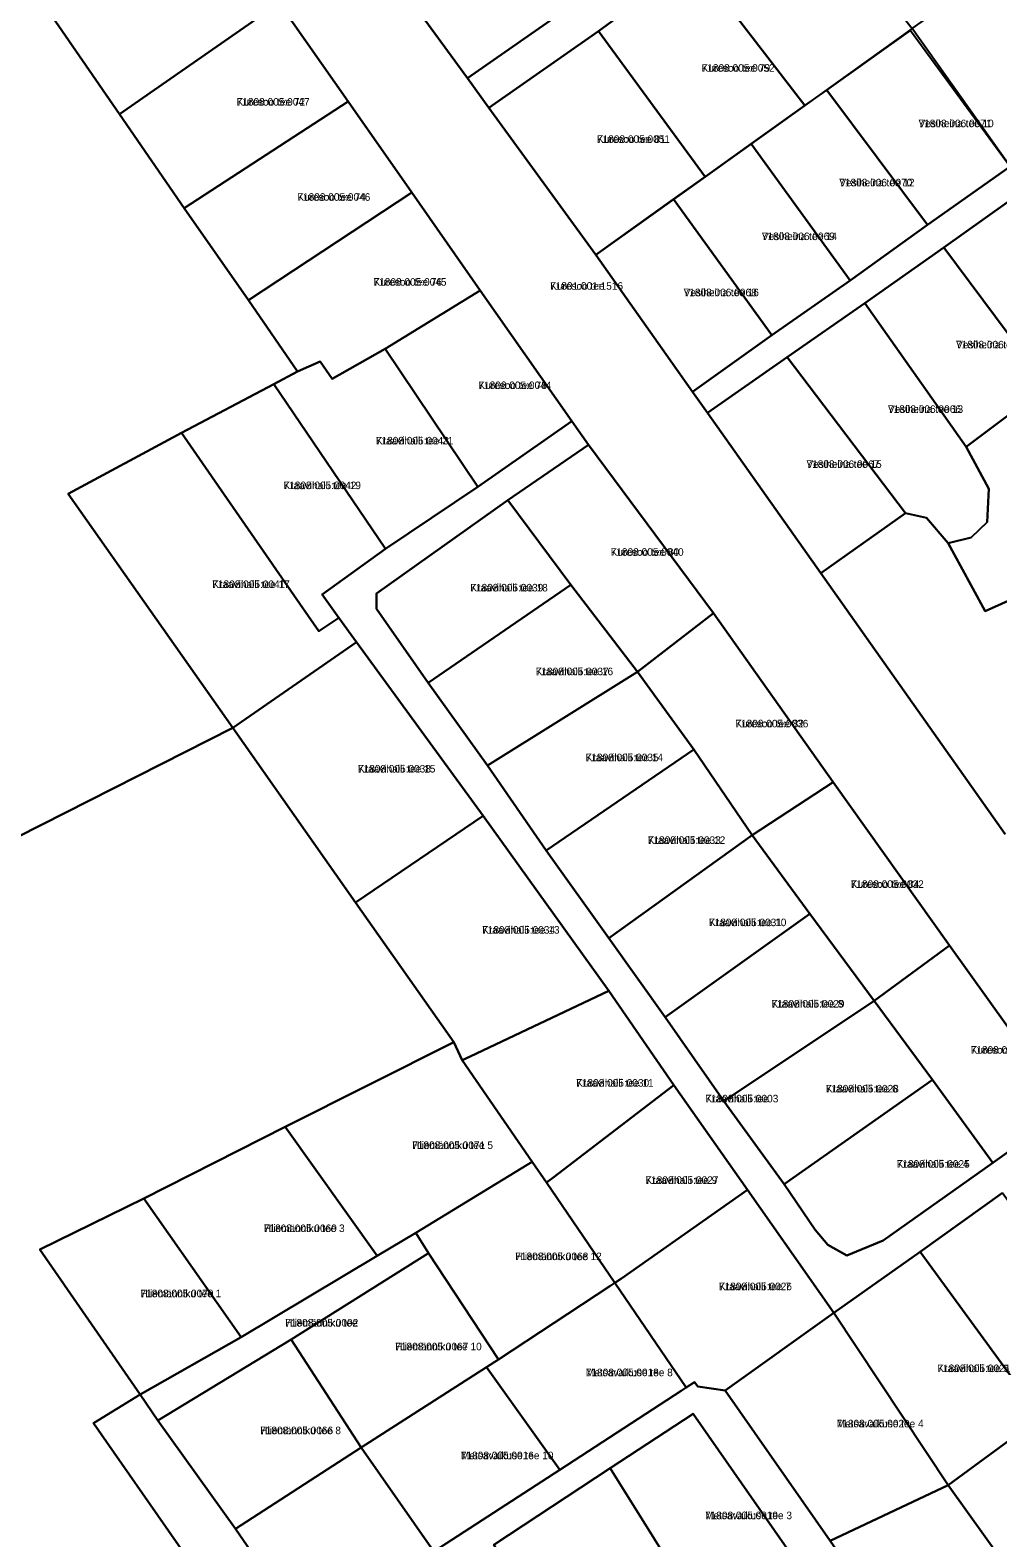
# Model space of a CAD drawing. Extents: x 529768 to 552006, y 6562269 to 6580975.
# Drawn here: x 536881.3 to 537073.5, y 6569374.1 to 6569673.6 of the extents above; entities that cross this region are included whole.
import ezdxf

# ---------------------------------------------------------------- set-up
doc = ezdxf.new("R2010")
doc.units = 0
for name, color, linetype in [('L_AADRESS', 7, 'Continuous'), ('PIIR', 7, 'Continuous'), ('TUNNUS', 7, 'Continuous')]:
    doc.layers.add(name, color=color, linetype=linetype)

msp = doc.modelspace()

# ---------------------------------------------------------------- linework, layer by layer
at = {"layer": 'PIIR'}
for points in [[(536806.18, 6569704.08), (536846.43, 6569732.91), (536849.37, 6569728.66), (536871.82, 6569696.22), (536885.63, 6569676.36), (536898.99, 6569656.96), (536911.84, 6569638.26), (536924.63, 6569620.03), (536934.36, 6569605.8), (536929.7, 6569603.34), (536911.36, 6569593.62), (536888.79, 6569581.54), (536921.53, 6569535.04), (536859.68, 6569503.73), (536751.37, 6569660.31), (536748.9, 6569663.88), (536802.92, 6569701.8)], [(536972.41, 6569658.2), (536968.13, 6569664.07), (536989.07, 6569678.69), (537009.06, 6569692.64), (537030.15, 6569707.21), (537051.45, 6569721.95), (537052.96, 6569719.78), (537055.02, 6569716.81), (537034.25, 6569702.21), (537013.11, 6569687.36), (536994.16, 6569673.46)], [(536968.79, 6569707.74), (536989.07, 6569678.69), (536968.13, 6569664.07), (536947.46, 6569692.48)], [(537034.25, 6569702.21), (537056.52, 6569673.94), (537035.22, 6569658.65), (537013.11, 6569687.36)], [(536885.63, 6569676.36), (536917.51, 6569697.9), (536930.73, 6569679.02), (536898.99, 6569656.96)], [(537149.74, 6569698.95), (537152.81, 6569694.66), (537134.74, 6569681.28), (537116.99, 6569668.66), (537099.09, 6569656.2), (537079.39, 6569642.24), (537062.78, 6569630.47), (537047.13, 6569619.41), (537031.67, 6569608.68), (537015.83, 6569597.61), (537012.9, 6569601.76), (537028.62, 6569613.04), (537044.19, 6569623.89), (537059.55, 6569634.95), (537076.02, 6569646.54), (537095.55, 6569661.17), (537113.43, 6569673.07), (537131.6, 6569685.88)], [(537013.11, 6569687.36), (537035.22, 6569658.65), (537015.37, 6569644.51), (536994.16, 6569673.46)], [(537075.56, 6569687.37), (537095.55, 6569661.17), (537076.02, 6569646.54), (537056.52, 6569673.94)], [(536898.99, 6569656.96), (536930.73, 6569679.02), (536944.42, 6569659.45), (536911.84, 6569638.26)], [(536994.16, 6569673.46), (537015.37, 6569644.51), (536993.63, 6569629.03), (536972.41, 6569658.2)], [(537076.02, 6569646.54), (537059.55, 6569634.95), (537039.53, 6569661.72), (537056.18, 6569673.57)], [(537059.55, 6569634.95), (537044.19, 6569623.89), (537024.53, 6569651.03), (537035.22, 6569658.65), (537039.53, 6569661.72)], [(536911.84, 6569638.26), (536944.42, 6569659.45), (536957.08, 6569641.38), (536924.63, 6569620.03)], [(537044.19, 6569623.89), (537028.62, 6569613.04), (537009.12, 6569640.06), (537015.37, 6569644.51), (537024.53, 6569651.03)], [(536938.89, 6569607.81), (536934.36, 6569605.8), (536924.63, 6569620.03), (536957.08, 6569641.38), (536970.69, 6569621.92), (536951.77, 6569610.32), (536941.27, 6569604.36)], [(537028.62, 6569613.04), (537012.9, 6569601.76), (536993.63, 6569629.03), (537009.12, 6569640.06)], [(537079.39, 6569642.24), (537100.23, 6569614.48), (537083.35, 6569602.94), (537062.78, 6569630.47)], [(537047.13, 6569619.41), (537062.78, 6569630.47), (537083.35, 6569602.94), (537067.23, 6569590.84)], [(536951.77, 6569610.32), (536970.69, 6569621.92), (536988.88, 6569595.94), (536970.21, 6569582.91)], [(537059.34, 6569576.79), (537055.21, 6569577.69), (537031.67, 6569608.68), (537047.13, 6569619.41), (537067.23, 6569590.84), (537071.74, 6569582.52), (537071.43, 6569575.92), (537068.21, 6569572.85), (537063.64, 6569571.75)], [(536934.36, 6569605.8), (536938.89, 6569607.81), (536941.27, 6569604.36), (536951.77, 6569610.32), (536970.21, 6569582.91), (536951.84, 6569570.61), (536929.7, 6569603.34)], [(537031.67, 6569608.68), (537055.21, 6569577.69), (537038.34, 6569565.76), (537015.83, 6569597.61)], [(536929.7, 6569603.34), (536951.84, 6569570.61), (536939.25, 6569561.5), (536942.59, 6569556.91), (536938.62, 6569554.24), (536935.46, 6569558.81), (536911.36, 6569593.62)], [(537068.21, 6569572.85), (537071.43, 6569575.92), (537071.74, 6569582.52), (537067.23, 6569590.84), (537083.35, 6569602.94), (537104.13, 6569575.18), (537078.22, 6569556.56), (537075.59, 6569560.29), (537071.01, 6569558.23), (537063.64, 6569571.75)], [(536911.36, 6569593.62), (536935.46, 6569558.81), (536938.62, 6569554.24), (536942.59, 6569556.91), (536946.12, 6569552.07), (536921.53, 6569535.04), (536888.79, 6569581.54)], [(536976.2, 6569580.3), (536992.21, 6569591.27), (537017.02, 6569557.83), (537001.93, 6569546.15), (536988.69, 6569563.44)], [(536950.08, 6569558.68), (536950.05, 6569561.71), (536976.2, 6569580.3), (536988.69, 6569563.44), (536960.32, 6569543.98)], [(536960.32, 6569543.98), (536988.69, 6569563.44), (537001.93, 6569546.15), (536972.16, 6569527.56)], [(537001.93, 6569546.15), (537017.02, 6569557.83), (537040.85, 6569524.28), (537024.73, 6569513.72), (537013.12, 6569530.72)], [(536946.12, 6569552.07), (536971.26, 6569517.56), (536945.91, 6569500.32), (536921.53, 6569535.04)], [(536972.16, 6569527.56), (537001.93, 6569546.15), (537013.12, 6569530.72), (536983.76, 6569510.69)], [(536859.68, 6569503.73), (536921.53, 6569535.04), (536945.91, 6569500.32), (536965.43, 6569472.6), (536931.92, 6569455.78), (536903.85, 6569441.56), (536883.15, 6569431.43), (536903.1, 6569402.6), (536893.87, 6569396.93), (536950.16, 6569316.12), (536851.28, 6569332.09), (536848.04, 6569336.59), (536846.9, 6569338.28), (536801.14, 6569403.41), (536764.48, 6569455.44), (536767.12, 6569456.78)], [(536983.76, 6569510.69), (537013.12, 6569530.72), (537024.73, 6569513.72), (536996.24, 6569493.25)], [(537024.73, 6569513.72), (537040.85, 6569524.28), (537063.91, 6569491.83), (537048.99, 6569480.8), (537036.17, 6569498.13)], [(536967.13, 6569469.04), (536965.43, 6569472.6), (536945.91, 6569500.32), (536971.26, 6569517.56), (536996.22, 6569482.78), (536968.72, 6569469.79)], [(536996.24, 6569493.25), (537024.73, 6569513.72), (537036.17, 6569498.13), (537007.44, 6569477.58)], [(537007.44, 6569477.58), (537036.17, 6569498.13), (537048.99, 6569480.8), (537019.07, 6569460.86)], [(537048.99, 6569480.8), (537063.91, 6569491.83), (537087.31, 6569459.19), (537072.57, 6569448.65), (537060.58, 6569465.12)], [(536983.86, 6569444.75), (536981.03, 6569448.85), (536967.13, 6569469.04), (536968.72, 6569469.79), (536996.22, 6569482.78), (537009.18, 6569464.09), (536985.09, 6569445.69)], [(537019.07, 6569460.86), (537048.99, 6569480.8), (537060.58, 6569465.12), (537031.09, 6569444.43)], [(536965.43, 6569472.6), (536967.13, 6569469.04), (536981.03, 6569448.85), (536980.01, 6569448.23), (536957.88, 6569434.75), (536950.22, 6569430.18), (536931.92, 6569455.78)], [(536997.44, 6569424.82), (536983.86, 6569444.75), (536985.09, 6569445.69), (537009.18, 6569464.09), (537023.8, 6569443.28), (536998.76, 6569425.69)], [(537043.52, 6569430.22), (537039.77, 6569432.34), (537037.26, 6569435.3), (537031.09, 6569444.43), (537060.58, 6569465.12), (537072.57, 6569448.65), (537050.76, 6569433.24)], [(536903.85, 6569441.56), (536931.92, 6569455.78), (536950.22, 6569430.18), (536923.2, 6569414)], [(536960.41, 6569430.72), (536957.88, 6569434.75), (536980.01, 6569448.23), (536981.03, 6569448.85), (536983.86, 6569444.75), (536997.44, 6569424.82), (536996.44, 6569424.16), (536974.29, 6569409.6)], [(537013.27, 6569405.08), (537011.63, 6569404.01), (536997.44, 6569424.82), (536998.76, 6569425.69), (537023.8, 6569443.28), (537040.96, 6569418.86), (537019.36, 6569403.4), (537013.91, 6569404.18)], [(537074.45, 6569442.68), (537098.41, 6569409.48), (537082.1, 6569398.14), (537058.12, 6569430.98)], [(536883.15, 6569431.43), (536903.85, 6569441.56), (536923.2, 6569414), (536903.1, 6569402.6)], [(536906.64, 6569397.48), (536903.1, 6569402.6), (536923.2, 6569414), (536950.22, 6569430.18), (536957.88, 6569434.75), (536960.41, 6569430.72), (536933.11, 6569413.56)], [(536933.11, 6569413.56), (536960.41, 6569430.72), (536974.29, 6569409.6), (536971.94, 6569408.06), (536947.03, 6569392.09)], [(537058.12, 6569430.98), (537082.1, 6569398.14), (537063.67, 6569384.61), (537040.96, 6569418.86)], [(536971.94, 6569408.06), (536974.29, 6569409.6), (536996.44, 6569424.16), (536997.44, 6569424.82), (537011.63, 6569404.01), (537010.62, 6569403.35), (536986.53, 6569387.68)], [(537019.36, 6569403.4), (537040.96, 6569418.86), (537063.67, 6569384.61), (537040.22, 6569373.55)], [(536906.64, 6569397.48), (536933.11, 6569413.56), (536947.03, 6569392.09), (536922.06, 6569375.91)], [(536947.03, 6569392.09), (536971.94, 6569408.06), (536986.53, 6569387.68), (536961.46, 6569371.46)], [(536986.53, 6569387.68), (537010.62, 6569403.35), (537011.63, 6569404.01), (537013.27, 6569405.08), (537013.91, 6569404.18), (537019.36, 6569403.4), (537040.22, 6569373.55), (537061.66, 6569342.81), (537054.2, 6569339.74), (537034.18, 6569368.42), (537012.97, 6569398.8), (536996.54, 6569388), (536973.39, 6569372.77), (536987.52, 6569350.54), (536978.11, 6569347.76), (536961.46, 6569371.46)], [(536893.87, 6569396.93), (536903.1, 6569402.6), (536906.64, 6569397.48), (536922.06, 6569375.91), (536936.68, 6569354.64), (536952.79, 6569331.58), (536965.47, 6569313.36), (536967.09, 6569295.8), (536962.4, 6569293.88), (536686.07, 6569338.44), (536681.71, 6569343.63), (536680.38, 6569359.64), (536851.28, 6569332.09), (536950.16, 6569316.12)], [(537012.97, 6569398.8), (537034.18, 6569368.42), (537014.11, 6569359.78), (536996.54, 6569388)], [(537082.1, 6569398.14), (537106.33, 6569362.09), (537086.06, 6569353.34), (537063.67, 6569384.61)], [(536936.68, 6569354.64), (536922.06, 6569375.91), (536947.03, 6569392.09), (536961.46, 6569371.46), (536978.11, 6569347.76), (536973.7, 6569345.09), (536952.79, 6569331.58)], [(536973.39, 6569372.77), (536996.54, 6569388), (537014.11, 6569359.78), (536994.03, 6569352.73), (536987.52, 6569350.54)], [(537040.22, 6569373.55), (537063.67, 6569384.61), (537086.06, 6569353.34), (537061.66, 6569342.81)]]:
    msp.add_lwpolyline(points, close=True, dxfattribs=at)
for points in [[(536947.46, 6569692.48), (536968.13, 6569664.07), (536972.41, 6569658.2), (536993.63, 6569629.03), (537012.9, 6569601.76), (537015.83, 6569597.61), (537038.34, 6569565.76), (537074.98, 6569513.91)], [(537087.31, 6569459.19), (537063.91, 6569491.83), (537040.85, 6569524.28), (537017.02, 6569557.83), (536992.21, 6569591.27), (536988.88, 6569595.94), (536970.69, 6569621.92), (536957.08, 6569641.38), (536944.42, 6569659.45), (536930.73, 6569679.02)], [(537074.45, 6569442.68), (537058.12, 6569430.98), (537040.96, 6569418.86), (537023.8, 6569443.28), (537009.18, 6569464.09), (536996.22, 6569482.78), (536971.26, 6569517.56), (536946.12, 6569552.07), (536942.59, 6569556.91), (536939.25, 6569561.5), (536951.84, 6569570.61), (536970.21, 6569582.91), (536988.88, 6569595.94), (536992.21, 6569591.27), (536976.2, 6569580.3), (536950.05, 6569561.71), (536950.08, 6569558.68), (536960.32, 6569543.98), (536972.16, 6569527.56), (536983.76, 6569510.69), (536996.24, 6569493.25), (537007.44, 6569477.58), (537019.07, 6569460.86), (537031.09, 6569444.43), (537037.26, 6569435.3), (537039.77, 6569432.34), (537043.52, 6569430.22), (537050.76, 6569433.24), (537072.57, 6569448.65), (537087.31, 6569459.19)], [(537074.98, 6569513.91), (537038.34, 6569565.76), (537055.21, 6569577.69), (537059.34, 6569576.79), (537063.64, 6569571.75), (537071.01, 6569558.23), (537075.59, 6569560.29)]]:
    msp.add_lwpolyline(points, dxfattribs=at)

# ---------------------------------------------------------------- texts
at = {"layer": 'L_AADRESS'}
for s, p in [('Kuresoo tee 79', (537014.69, 6569665.37)), ('Kuresoo tee 72', (536922.29, 6569658.64)), ('Vesiheina tee 10', (537057.78, 6569654.36)), ('Kuresoo tee 81', (536993.89, 6569651.24)), ('Vesiheina tee 12', (537042.04, 6569642.61)), ('Kuresoo tee 74', (536934.35, 6569639.74)), ('Vesiheina tee 14', (537026.65, 6569631.93)), ('Kuresoo tee 76', (536949.49, 6569622.87)), ('Kuresoo tee', (536984.57, 6569622.07)), ('Vesiheina tee 16', (537011.12, 6569620.78)), ('Vesiheina tee 11', (537065.24, 6569610.42)), ('Kuresoo tee 78', (536970.33, 6569602.34)), ('Vesiheina tee 13', (537051.71, 6569597.61)), ('Kraavihalli tee 21', (536949.96, 6569591.34)), ('Vesiheina tee 15', (537035.52, 6569586.68)), ('Kraavihalli tee 19', (536931.6, 6569582.46)), ('Kuresoo tee 80', (536996.61, 6569569.22)), ('Kraavihalli tee 17', (536917.45, 6569562.82)), ('Kraavihalli tee 18', (536968.72, 6569562.14)), ('Kraavihalli tee 16', (536981.71, 6569545.5)), ('Kuresoo tee 82', (537021.39, 6569535.14)), ('Kraavihalli tee 14', (536991.64, 6569528.42)), ('Kraavihalli tee 15', (536946.39, 6569526.17)), ('Kraavihalli tee 12', (537003.99, 6569511.99)), ('Kuresoo tee 84', (537044.32, 6569503.25)), ('Kraavihalli tee 10', (537016.14, 6569495.65)), ('Kraavihalli tee 13', (536971.06, 6569494.16)), ('Kraavihalli tee 8', (537028.57, 6569479.49)), ('Kuresoo tee 86', (537068.15, 6569470.32)), ('Kraavihalli tee 11', (536989.76, 6569463.77)), ('Kraavihalli tee 6', (537039.36, 6569462.62)), ('Kraavihalli tee', (537015.43, 6569460.65)), ('Hiiemänniku tee 5', (536957.17, 6569451.39)), ('Kraavihalli tee 4', (537053.45, 6569447.67)), ('Kraavihalli tee 9', (537003.52, 6569444.46)), ('Hiiemänniku tee 3', (536927.69, 6569434.89)), ('Hiiemänniku tee 12', (536977.66, 6569429.31)), ('Kraavihalli tee 7', (537018.13, 6569423.34)), ('Hiiemänniku tee 1', (536903.18, 6569421.94)), ('Hiiemänniku tee', (536931.95, 6569416.12)), ('Hiiemänniku tee 10', (536953.81, 6569411.4)), ('Metsavaikuse tee 8', (536991.67, 6569406.25)), ('Kraavihalli tee 5', (537061.53, 6569407.07)), ('Metsavaikuse tee 4', (537041.52, 6569396.09)), ('Hiiemänniku tee 8', (536926.96, 6569394.74)), ('Metsavaikuse tee 10', (536966.85, 6569389.76)), ('Metsavaikuse tee 3', (537015.36, 6569377.85))]:
    msp.add_text(s, height=1.5, dxfattribs=at).set_placement(p)
at = {"layer": 'TUNNUS'}
for s, p in [('71808:005:0052', (537014.69, 6569665.37)), ('71808:005:0047', (536922.29, 6569658.64)), ('71808:006:0071', (537057.78, 6569654.36)), ('71808:005:0051', (536993.89, 6569651.24)), ('71808:006:0070', (537042.04, 6569642.61)), ('71808:005:0046', (536934.35, 6569639.74)), ('71808:006:0069', (537026.65, 6569631.93)), ('71808:005:0045', (536949.49, 6569622.87)), ('71801:001:1516', (536984.57, 6569622.07)), ('71808:006:0068', (537011.12, 6569620.78)), ('71808:006:0065', (537065.24, 6569610.42)), ('71808:005:0044', (536970.33, 6569602.34)), ('71808:006:0066', (537051.71, 6569597.61)), ('71808:005:0043', (536949.96, 6569591.34)), ('71808:006:0067', (537035.52, 6569586.68)), ('71808:005:0042', (536931.6, 6569582.46)), ('71808:005:0040', (536996.61, 6569569.22)), ('71808:005:0041', (536917.45, 6569562.82)), ('71808:005:0039', (536968.72, 6569562.14)), ('71808:005:0037', (536981.71, 6569545.5)), ('71808:005:0036', (537021.39, 6569535.14)), ('71808:005:0035', (536991.64, 6569528.42)), ('71808:005:0038', (536946.39, 6569526.17)), ('71808:005:0033', (537003.99, 6569511.99)), ('71808:005:0032', (537044.32, 6569503.25)), ('71808:005:0031', (537016.14, 6569495.65)), ('71808:005:0034', (536971.06, 6569494.16)), ('71808:005:0029', (537028.57, 6569479.49)), ('71808:005:0024', (537068.15, 6569470.32)), ('71808:005:0030', (536989.76, 6569463.77)), ('71808:005:0028', (537039.36, 6569462.62)), ('71808:005:0003', (537015.43, 6569460.65)), ('71808:005:0071', (536957.17, 6569451.39)), ('71808:005:0025', (537053.45, 6569447.67)), ('71808:005:0027', (537003.52, 6569444.46)), ('71808:005:0069', (536927.69, 6569434.89)), ('71808:005:0068', (536977.66, 6569429.31)), ('71808:005:0026', (537018.13, 6569423.34)), ('71808:005:0070', (536903.18, 6569421.94)), ('71808:005:0002', (536931.95, 6569416.12)), ('71808:005:0067', (536953.81, 6569411.4)), ('71808:005:0018', (536991.67, 6569406.25)), ('71808:005:0021', (537061.53, 6569407.07)), ('71808:005:0020', (537041.52, 6569396.09)), ('71808:005:0066', (536926.96, 6569394.74)), ('71808:005:0016', (536966.85, 6569389.76)), ('71808:005:0019', (537015.36, 6569377.85))]:
    msp.add_text(s, height=1.5, dxfattribs=at).set_placement(p)

doc.saveas('drawing.dxf')
